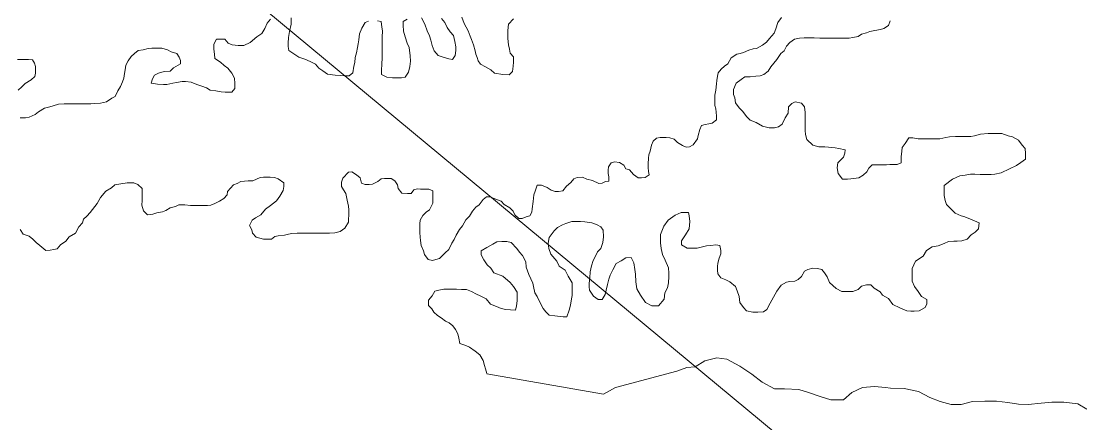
# Model space of a CAD drawing. Extents: x 553962 to 842807, y 8883888 to 9032388.
# Drawn here: x 803784 to 804416, y 9014428 to 9014668 of the extents above; entities that cross this region are included whole.
import ezdxf

# ---------------------------------------------------------------- set-up
doc = ezdxf.new("R2010")
doc.units = 0
doc.header["$LTSCALE"] = 160
doc.layers.add('60', color=7, linetype='Continuous', lineweight=13)

msp = doc.modelspace()

# ---------------------------------------------------------------- linework, layer by layer
at = {"layer": '60'}
for points in [[(805532, 9014193.1), (804657.2, 9014070.6), (803480.3, 9015047.9), (802604.3, 9015162.8), (801223.2, 9016404.6), (800602, 9016352.1), (800077.1, 9016667.2), (799587.2, 9016220.8), (799447.2, 9016378.3), (799240.9, 9016344.3), (799495, 9016743.7), (799627.2, 9017758.1), (800435.6, 9018176.3), (800971.5, 9019227.8), (802447, 9019708.3), (804094.7, 9021658)], [(803932.7, 9014669.1), (803930.7, 9014666.9), (803929.2, 9014663.6), (803927.4, 9014660.6), (803924.4, 9014658.7), (803920.4, 9014655.2), (803916.8, 9014653.5), (803913.3, 9014653.5), (803909.8, 9014653.8), (803907.4, 9014654.8), (803905.4, 9014657.3), (803903.4, 9014657.3), (803900.4, 9014657.3), (803898.8, 9014654.3), (803898.8, 9014651.3), (803899.1, 9014648.3), (803899.3, 9014645.6), (803902.8, 9014643.5), (803905, 9014641.5), (803907.2, 9014639.8), (803909.5, 9014637), (803911.2, 9014634), (803911.4, 9014630.7), (803911.4, 9014627.7), (803909.6, 9014625.5), (803907.6, 9014625.5), (803905.6, 9014625.5), (803903.1, 9014625.8), (803899.9, 9014626.3), (803896.6, 9014626.8), (803894.4, 9014628.1), (803891.7, 9014629.1), (803888.7, 9014630.1), (803885.2, 9014631.6), (803881.9, 9014631.9), (803879.9, 9014631.9), (803876.4, 9014631.4), (803874.2, 9014631), (803870.7, 9014630.2), (803868.7, 9014630.2), (803865.2, 9014630.3), (803861.4, 9014631), (803862.2, 9014633.5), (803863.4, 9014635.8), (803865.7, 9014637), (803869, 9014638), (803872.7, 9014638.2), (803874.7, 9014640), (803878.8, 9014642.4), (803878.8, 9014644.4), (803878, 9014646.5), (803876.6, 9014648.7), (803873.3, 9014649.7), (803871.1, 9014650.8), (803867.8, 9014651.8), (803864.6, 9014651.8), (803861.8, 9014651.8), (803859.6, 9014651.6), (803856.6, 9014650.8), (803853.6, 9014650.4), (803851.3, 9014648.6), (803849.3, 9014646.9), (803847.5, 9014644.2), (803846.2, 9014641.7), (803845.7, 9014638.9), (803845.4, 9014636.7), (803844.9, 9014633.9), (803844.2, 9014631.7), (803843.1, 9014628.9), (803841.4, 9014626.4), (803839.8, 9014622.9), (803837.8, 9014621.9), (803834.6, 9014619.7), (803831.1, 9014619), (803827.6, 9014618.8), (803825.3, 9014618.5), (803822.3, 9014618.5), (803820.3, 9014618.5), (803818.3, 9014618.6)], [(803974.2, 9014635.6), (803971.2, 9014635.8), (803966.7, 9014636.3), (803964, 9014638.4), (803961.5, 9014639.9), (803959.5, 9014642.2), (803956.3, 9014643.9), (803953.1, 9014645.2), (803949.6, 9014646.5), (803946.6, 9014648.5), (803943.6, 9014650.5), (803943.1, 9014652.8), (803943.1, 9014654.8), (803943.4, 9014658.3), (803943.9, 9014661.8), (803945, 9014666.3), (803945, 9014670)], [(803991.2, 9014668), (803989.2, 9014667.2), (803987.2, 9014663.8), (803985.9, 9014660.5), (803985.4, 9014656.8), (803985.1, 9014654.5), (803984.6, 9014652.3), (803984.1, 9014649), (803983.3, 9014646.3), (803983.1, 9014643.2), (803982.5, 9014641), (803981.8, 9014637.2), (803979.7, 9014635.3), (803977.7, 9014635.3), (803974.2, 9014635.6)], [(804014.3, 9014669.1), (804012, 9014667.8), (804012, 9014665.6), (804012.2, 9014662.1), (804013.2, 9014658.6), (804014.4, 9014654.8), (804015.4, 9014652.3), (804016.1, 9014647.3), (804016.3, 9014644), (804015.8, 9014640.8), (804015, 9014637.5), (804013.2, 9014634.5), (804011, 9014634.1), (804008.2, 9014634.1), (804005.5, 9014634.1), (804002.2, 9014634.6), (803999, 9014636.1), (803999, 9014638.1), (803999.1, 9014642.9), (803999.3, 9014645.4), (803999.3, 9014648.7), (803999.4, 9014652.2), (803999.4, 9014654.2), (803999.4, 9014656.4), (803999.4, 9014658.4), (803999.5, 9014662.2), (803999.2, 9014664.4), (803998.8, 9014667.7), (803996.5, 9014668.2)], [(804034.8, 9014669.5), (804036.8, 9014667.2), (804038.2, 9014664.2), (804040, 9014661.7), (804042, 9014659.4), (804042.7, 9014655.9), (804043.4, 9014652.6), (804043.4, 9014650.4), (804042.9, 9014647.4), (804041.3, 9014645.1), (804039.1, 9014645.4), (804035.8, 9014646.4), (804032.9, 9014647.4), (804030.4, 9014650.2), (804029.2, 9014653.5), (804028.4, 9014656.7), (804027.7, 9014659.2), (804026.2, 9014662.2), (804024.8, 9014666.3), (804022.8, 9014670)], [(804056.8, 9014644.3), (804056.1, 9014646.3), (804055.4, 9014648.3), (804054.9, 9014650.3), (804053.9, 9014653.8), (804052.7, 9014657.1), (804052, 9014659.1), (804050.7, 9014662.3), (804048.3, 9014666.6), (804047, 9014670.4)], [(804077.8, 9014669.4), (804074.8, 9014666.2), (804074.5, 9014662.4), (804074.5, 9014657.7), (804074.9, 9014653.9), (804075.4, 9014651.2), (804075.9, 9014648.9), (804077.9, 9014646.6), (804077.8, 9014643.4), (804077.6, 9014641.1), (804077.3, 9014637.9), (804075.3, 9014635.9), (804071.5, 9014636.2), (804066.5, 9014636.9), (804064.3, 9014639), (804061.1, 9014640.7), (804058.1, 9014642.3), (804056.8, 9014644.3)], [(804149.6, 9014576.3), (804152.3, 9014574.3), (804154.4, 9014574.3), (804156.6, 9014574.5), (804158.9, 9014576.2), (804158.6, 9014578.2), (804158.4, 9014580.5), (804158.4, 9014582.8), (804158.5, 9014586), (804158.7, 9014588), (804159.5, 9014590.3), (804160.3, 9014593.8), (804161.3, 9014596.3), (804163.3, 9014598), (804165.5, 9014598.5), (804169, 9014598.5), (804171.3, 9014598.2), (804173.8, 9014597.4), (804175.8, 9014595.4), (804178.8, 9014593.6), (804181, 9014592.6), (804183, 9014592.9), (804185.3, 9014594.1), (804187.8, 9014597.6), (804188.1, 9014599.6), (804189.1, 9014603.3), (804190.1, 9014605.6), (804192.4, 9014606.3), (804194.6, 9014606.6), (804196.6, 9014607), (804199.1, 9014609), (804199.2, 9014611.3), (804198.9, 9014613.5), (804198.7, 9014615.5), (804198.2, 9014617.6), (804198.2, 9014619.6), (804198.2, 9014621.8), (804198.2, 9014623.8), (804198.8, 9014626.8), (804199.1, 9014630.6), (804199.3, 9014632.6), (804199.8, 9014635.1), (804200.1, 9014637.1), (804201.9, 9014639.3), (804203.9, 9014641), (804205.9, 9014642.5), (804207.9, 9014646), (804211.2, 9014648.2), (804213.2, 9014648.7), (804215.2, 9014649.2), (804218.5, 9014650.7), (804221, 9014651.4), (804223, 9014651.7), (804226.7, 9014653.7), (804229, 9014655.4), (804230.8, 9014657.6), (804233.6, 9014660.9), (804234.6, 9014663.4), (804235.8, 9014667.1), (804237.9, 9014670.1)], [(804302.9, 9014668.2), (804301.9, 9014665.4), (804299.1, 9014663.7), (804297.1, 9014663), (804293.8, 9014662.5), (804290.8, 9014661.8), (804288.8, 9014661), (804285.8, 9014660.3), (804283.8, 9014658.8), (804280.6, 9014658.3), (804278.5, 9014657.8), (804275.3, 9014657.8), (804271.8, 9014657.9), (804269, 9014657.9), (804265.8, 9014657.9), (804262.8, 9014657.9), (804260.8, 9014657.9), (804257.5, 9014658)], [(804257.5, 9014658), (804254.3, 9014658), (804251.5, 9014658), (804248.8, 9014657.8), (804245.8, 9014657.3), (804243, 9014655.3), (804241, 9014653.1), (804239.5, 9014650.3), (804237.5, 9014648.6), (804235.2, 9014645.1), (804231.6, 9014640.6), (804230.1, 9014638.1), (804227.4, 9014636.1), (804225.3, 9014635.4), (804222.6, 9014635.2), (804219.3, 9014634.7), (804216.1, 9014634.7), (804213.8, 9014633.2), (804210.8, 9014631), (804209.3, 9014627.2), (804209.3, 9014624.2), (804210, 9014622.2), (804210.5, 9014619.2), (804212.7, 9014616.2), (804214.7, 9014614.2), (804217.2, 9014610.9), (804219.2, 9014608.9), (804222.9, 9014607.4), (804226.6, 9014605.3), (804230.6, 9014604.3), (804233.9, 9014604.3), (804236.1, 9014604.8), (804238.4, 9014606.5), (804240.2, 9014610.3), (804241.9, 9014613), (804242.2, 9014616.8), (804244.2, 9014618.7), (804246.2, 9014619.7), (804250, 9014619), (804251.7, 9014616.7), (804252.2, 9014613.4), (804252.2, 9014611.4), (804252.2, 9014608.7), (804252.1, 9014605.7), (804252.1, 9014602.7), (804252.3, 9014600.2), (804253.1, 9014597.2), (804256.8, 9014593.9), (804260.3, 9014592.8), (804263.8, 9014592.8), (804266, 9014592.6), (804270, 9014592.3), (804272.3, 9014591.8), (804276, 9014591), (804275.8, 9014589), (804275, 9014586.7), (804271.7, 9014583.3), (804271.2, 9014580.3), (804271.9, 9014577), (804274.4, 9014573.5), (804277.4, 9014573.5), (804279.4, 9014573.7), (804284.2, 9014574.4), (804286.7, 9014575.9), (804288.9, 9014577.9), (804290.2, 9014580.1), (804292.2, 9014582.1), (804294.5, 9014582.1), (804297.5, 9014582.1), (804300.7, 9014582.1), (804302.7, 9014582.3), (804307.2, 9014582.3), (804309.5, 9014583.3), (804309.5, 9014586.8), (804309.8, 9014590.3), (804310.1, 9014592.5), (804311.8, 9014594.8), (804314.1, 9014598.2), (804316.4, 9014598.2), (804319.6, 9014597.7), (804321.9, 9014597.7), (804325.4, 9014597.7), (804328.4, 9014597.7), (804332.6, 9014597.6), (804336.1, 9014598.4), (804338.4, 9014598.8), (804341.9, 9014599.1), (804345.4, 9014599.1), (804347.4, 9014599), (804351.1, 9014599), (804353.4, 9014599.5), (804356.9, 9014600.5), (804361.4, 9014600.9), (804363.7, 9014600.9), (804367.7, 9014600.9), (804369.7, 9014600.9), (804373.4, 9014599.4), (804376.1, 9014598.8), (804379.6, 9014596.8), (804381.8, 9014593.8), (804383.6, 9014591.8)], [(803781.8, 9014626.8), (803784.1, 9014628.8), (803786.1, 9014630.8), (803789.6, 9014633), (803791.9, 9014635), (803792.2, 9014637), (803792.2, 9014640.8), (803791.7, 9014642.8), (803790.5, 9014644.8), (803788, 9014645), (803784.7, 9014645.1), (803781.5, 9014645.1)], [(803818.3, 9014618.6), (803816.3, 9014618.6), (803812, 9014618.6), (803809.3, 9014618.6), (803806, 9014618.4), (803802.8, 9014617.4), (803800.8, 9014616.7), (803797.5, 9014615.9), (803794, 9014613.7), (803792, 9014612.2), (803788.5, 9014610.7), (803786.2, 9014610.3), (803783, 9014610.3)], [(804383.6, 9014591.8), (804383.8, 9014588.8), (804383.8, 9014585.5), (804381, 9014583.5), (804378.5, 9014581.8), (804374.2, 9014579.8), (804369.2, 9014577.4), (804365.5, 9014576.6), (804363.2, 9014576.4), (804360.2, 9014576.4), (804356.7, 9014576.4), (804353.5, 9014576.5), (804351, 9014576.5), (804347.7, 9014576), (804344.5, 9014575.5), (804340.2, 9014573.6), (804335.2, 9014569.8), (804335.1, 9014566.3), (804335.1, 9014563.8), (804335.8, 9014560.8), (804336.6, 9014558.3), (804338.8, 9014556.3), (804341.8, 9014553.3), (804345.3, 9014551.7), (804347.5, 9014551), (804352, 9014549.2), (804356.2, 9014547.4), (804355.7, 9014543.9), (804353.7, 9014541.9), (804351.4, 9014540.2), (804348.9, 9014537.7), (804345.7, 9014536.7), (804342.9, 9014536.5), (804340.9, 9014536.5), (804337.7, 9014536.3), (804335.1, 9014535), (804331.6, 9014533.6), (804328.1, 9014533.1), (804324.6, 9014530.8), (804322.6, 9014527.6), (804318.1, 9014524.6), (804316, 9014520.1), (804316, 9014516.9), (804316, 9014512.6), (804317.4, 9014509.4), (804319.7, 9014506.3), (804321.6, 9014503.3), (804324.9, 9014501.5), (804324.9, 9014499), (804323.8, 9014496.8), (804320.3, 9014494.8), (804317.3, 9014494.6), (804315.3, 9014494.6), (804312.8, 9014494.9), (804308.6, 9014496.7), (804304.6, 9014498.7), (804301.9, 9014502.2), (804298.4, 9014504.2), (804296.9, 9014506.2), (804293.4, 9014508.3), (804291.4, 9014510.3), (804288.7, 9014510.3), (804285.7, 9014509.6), (804283.7, 9014507.6), (804280.6, 9014506.3), (804277.4, 9014506.4), (804274.1, 9014506.4), (804270.7, 9014508.2), (804266.7, 9014511.7), (804265.2, 9014515.2), (804263.7, 9014517.5), (804262, 9014519.5), (804259.5, 9014520.2), (804256.7, 9014520.3), (804253.7, 9014519.5), (804251.7, 9014518.6), (804250, 9014515.3), (804247.9, 9014513.6), (804245.9, 9014512.6), (804242.9, 9014512.3), (804240.9, 9014511.9), (804237.7, 9014510.1), (804235.1, 9014506.6), (804233.3, 9014502.9), (804231.3, 9014499.4), (804229.3, 9014495.7), (804227.3, 9014494.2), (804223.8, 9014494), (804220.8, 9014494), (804217, 9014494.8), (804215.3, 9014496.8), (804213.1, 9014499.8), (804212.6, 9014503.3), (804211.4, 9014506.8), (804210.4, 9014509.3), (804207.2, 9014512.1), (804204.7, 9014513.4), (804201.7, 9014514.6), (804199.9, 9014516.9), (804199.7, 9014519.2), (804199.7, 9014521.4)], [(803984, 9014576.2), (803986.3, 9014574.4), (803987, 9014571.1), (803989.2, 9014570.4), (803991.5, 9014570.3), (803993.5, 9014570.6), (803996.8, 9014572.1), (803998.8, 9014573.8), (804000.8, 9014574), (804002.8, 9014574), (804004.8, 9014574), (804007, 9014572.5), (804008.5, 9014570.2), (804009, 9014568), (804011.2, 9014565.2), (804014.5, 9014564.9), (804016.7, 9014564.9), (804018.2, 9014567.2), (804020.2, 9014567.7), (804022.2, 9014567.6), (804024.2, 9014567.6), (804027.2, 9014567.6), (804029.7, 9014566.6), (804029.7, 9014564.6), (804029.7, 9014562.3), (804029.7, 9014559.1), (804027.7, 9014555.3), (804025.6, 9014553.8), (804023.6, 9014551.9), (804022.1, 9014549.1), (804021.8, 9014546.9), (804021.8, 9014543.6), (804021.8, 9014541.6), (804022, 9014538.8), (804022.3, 9014536.8), (804022.7, 9014533.8), (804024, 9014530.6), (804024.7, 9014528.6), (804026.9, 9014525.6), (804029.4, 9014525), (804031.4, 9014525.5), (804033.7, 9014526.2), (804037, 9014529.5), (804039.2, 9014531.5), (804041, 9014535.2), (804042.3, 9014537.5), (804043.5, 9014540), (804045.6, 9014543.5), (804047.3, 9014545.7), (804049.4, 9014549.2), (804051.6, 9014551.4), (804053.4, 9014554.4), (804055.4, 9014556.7), (804057.4, 9014558.1), (804059.7, 9014561.4), (804061.7, 9014562.9), (804063.7, 9014562.9), (804067.2, 9014561.6), (804070.5, 9014560.3), (804072.2, 9014558.3), (804075.7, 9014556.5), (804077.7, 9014554.5), (804078.7, 9014552.2), (804081.1, 9014550), (804083.1, 9014550), (804085.4, 9014551), (804087.7, 9014551.7), (804088.7, 9014553.9), (804088.9, 9014555.9), (804089.5, 9014560.2), (804090, 9014564.2), (804090.8, 9014566.4), (804092, 9014569.9), (804094.6, 9014569.9), (804098, 9014568.6), (804100.3, 9014566.9), (804102.8, 9014566.1), (804104.8, 9014566.1), (804107.3, 9014566.6), (804109.6, 9014569.3), (804112.1, 9014571.6), (804113.8, 9014573.8), (804115.8, 9014574.5), (804119.1, 9014574.8), (804121.6, 9014573.5), (804125.1, 9014572.7), (804128.8, 9014570.9), (804130.8, 9014571.2), (804132.8, 9014572.2), (804134.8, 9014572.4), (804134.8, 9014574.9), (804134.4, 9014576.9), (804134.4, 9014578.9), (804134.7, 9014580.9), (804136.2, 9014583.4), (804138.2, 9014583.9), (804141.2, 9014583.6), (804143.7, 9014581.9), (804144.9, 9014579.8), (804147.1, 9014579.1), (804149.6, 9014576.3)], [(803818.2, 9014545), (803820.2, 9014547.4), (803820.8, 9014549.7), (803822.8, 9014551.4), (803824.8, 9014553.7), (803829.1, 9014558.9), (803831.1, 9014562.6), (803834.2, 9014566.4), (803837.7, 9014568.4), (803839.7, 9014570.1), (803843.2, 9014570.8), (803847, 9014571.3), (803851, 9014571.3), (803853.4, 9014570.3), (803855.9, 9014568), (803855.9, 9014565.7), (803855.9, 9014563), (803855.9, 9014560.7), (803855.8, 9014558), (803856.8, 9014554.7), (803859.1, 9014552.2), (803862.3, 9014552.7), (803864.8, 9014553.4), (803868.1, 9014554.1), (803870.1, 9014554.9), (803872.6, 9014556.4), (803875.8, 9014557.1), (803877.9, 9014558.1), (803881.4, 9014558.1), (803884.9, 9014557.8), (803886.9, 9014557.8), (803888.9, 9014557.8), (803890.9, 9014557.7), (803892.9, 9014557.7), (803894.9, 9014557.7), (803896.9, 9014558), (803899.4, 9014558.9), (803902.1, 9014560.4), (803904.7, 9014561.9), (803906.7, 9014564.2), (803906.9, 9014566.2), (803910.5, 9014570.1), (803912.7, 9014570.9), (803915, 9014572.1), (803919.2, 9014572.6), (803922, 9014572.6), (803926.5, 9014574.5), (803928.5, 9014574.8), (803930.5, 9014574.8), (803932.5, 9014574.7), (803935, 9014574.5), (803937.3, 9014573.7), (803940.7, 9014571.4), (803940.7, 9014569.2), (803940.2, 9014566.7), (803938.2, 9014563.4), (803936.2, 9014560.5), (803932.6, 9014557.7), (803929.6, 9014555.7), (803926.8, 9014552.2), (803923.6, 9014550.5), (803921.6, 9014549), (803920, 9014545.8), (803921.5, 9014543.3), (803921.8, 9014541.3), (803924, 9014538.8), (803926.2, 9014538.2), (803928.5, 9014537.7), (803930.5, 9014537.7), (803933.2, 9014537.7), (803935.2, 9014539.2), (803937.2, 9014539.7), (803941, 9014540.1), (803943.3, 9014540.6), (803945.3, 9014541.1), (803948.5, 9014541.3), (803950.5, 9014541.3), (803952.5, 9014541.3), (803955, 9014541.3), (803958.3, 9014541.3), (803960.3, 9014541.3), (803963.8, 9014541.2), (803965.8, 9014541.2), (803967.8, 9014541.2), (803971, 9014541.4), (803974.3, 9014542.2), (803977.1, 9014544.2), (803979.3, 9014547.9), (803979.3, 9014549.9), (803979.4, 9014551.9), (803979.4, 9014555.2), (803979.2, 9014557.4), (803978.4, 9014560.9), (803977.7, 9014564.9), (803976.2, 9014567.2), (803975, 9014569.2), (803975, 9014571.7), (803975.8, 9014574.2), (803979.3, 9014577.7), (803981.3, 9014577.9), (803984, 9014576.2)], [(804199.7, 9014521.4), (804200, 9014523.4), (804200.8, 9014526.4), (804201.8, 9014528.9), (804201.8, 9014530.9), (804201.1, 9014533.9), (804198.8, 9014534.2), (804195.8, 9014533.9), (804193.1, 9014533.7), (804190.8, 9014533), (804187.6, 9014532.2), (804185.3, 9014532.3), (804181.6, 9014532.3), (804178.3, 9014534.3), (804178.3, 9014536.6), (804180.6, 9014540.3), (804182.9, 9014543.8), (804183.2, 9014548.3), (804182.9, 9014551.6), (804182.5, 9014553.6), (804180.5, 9014553.6), (804178, 9014553.6), (804174.4, 9014552.1), (804170.2, 9014549.1), (804167.6, 9014545.4), (804165.6, 9014540.4), (804165.6, 9014535.4), (804166, 9014532.1), (804166.8, 9014528.6), (804168.5, 9014525.1), (804170.5, 9014520.6), (804170.7, 9014517.3), (804170.7, 9014515.3), (804170.4, 9014511.6), (804169.9, 9014508.6), (804168.3, 9014505.6), (804167.8, 9014501.8), (804164.5, 9014497.8), (804162.5, 9014497.9), (804160.5, 9014497.9), (804156.8, 9014499.9), (804153.8, 9014504.2), (804151.6, 9014508), (804150.9, 9014512.2), (804150.7, 9014516.7), (804150.4, 9014519.5), (804149.7, 9014523.5), (804148.2, 9014526.8), (804145, 9014526.5), (804142.2, 9014524.8), (804139.2, 9014523.1), (804137.2, 9014519.3), (804135.7, 9014516.1), (804134.9, 9014513.8), (804134.1, 9014510.6), (804133.3, 9014507.1), (804132.6, 9014504.6), (804130.8, 9014501.6), (804128.5, 9014501.6), (804125.6, 9014503.6), (804123.3, 9014507.1), (804123.1, 9014509.1), (804123.1, 9014511.1), (804123.4, 9014514.6), (804123.7, 9014518.2), (804124.4, 9014521.7), (804125.5, 9014524.9), (804127, 9014527.9), (804128, 9014530.1), (804130, 9014532.1), (804131.3, 9014535.6), (804131.6, 9014539.1), (804131.4, 9014543.1), (804130.1, 9014545.1), (804127.9, 9014546.2), (804124.6, 9014547.4), (804120.4, 9014548), (804117.9, 9014548.2), (804114.9, 9014548.2), (804112.6, 9014548.3), (804109.1, 9014547), (804107.1, 9014546.3), (804104.1, 9014544.6), (804102.1, 9014542.6), (804099.1, 9014538.6), (804098.5, 9014535.3), (804099, 9014532.1), (804100.2, 9014528.8), (804103.7, 9014524.5), (804105.2, 9014521.5), (804108.7, 9014519.2), (804110.6, 9014515.5), (804112.9, 9014511.5), (804112.8, 9014507), (804112.8, 9014504), (804112.5, 9014502), (804112, 9014498.2), (804111.2, 9014495.2), (804109.7, 9014491.2), (804107.5, 9014491.2), (804102.5, 9014491.8)], [(803783, 9014543.4), (803784.9, 9014540.7), (803788.4, 9014539.4), (803790.7, 9014537.6), (803792.7, 9014535.6), (803794.9, 9014533.8), (803798.4, 9014530.8), (803800.9, 9014531.1), (803803.1, 9014531.5), (803805.1, 9014531.8), (803807.2, 9014534.3), (803810.4, 9014536.5), (803812.4, 9014539), (803816.2, 9014541.2), (803818.2, 9014545)], [(804102.5, 9014491.8), (804099.2, 9014492.3), (804097.2, 9014494.3), (804095.5, 9014496.3), (804093.5, 9014500.1), (804092, 9014503.3), (804090.6, 9014505.6), (804089.8, 9014509.4), (804089.3, 9014511.4), (804087.1, 9014516.6), (804085.4, 9014520.9), (804085.2, 9014524.2), (804083.2, 9014527.9), (804081.5, 9014529.9), (804079.8, 9014532), (804076.5, 9014535.7), (804073.8, 9014536.2), (804070.8, 9014536.3), (804067.8, 9014536), (804065.5, 9014534.6), (804062, 9014532.6), (804058.5, 9014530.6), (804058.5, 9014528.3), (804060.2, 9014525.3), (804062.2, 9014522.3), (804064.2, 9014520.3), (804066.1, 9014517.5), (804071.4, 9014515.5), (804075.8, 9014511.7), (804077.8, 9014509.4), (804080.1, 9014505.9), (804080, 9014503.9), (804080, 9014500.9), (804079.7, 9014497.9), (804079, 9014495.2), (804076, 9014495.4), (804073.2, 9014495.7), (804070.5, 9014496.2), (804067.7, 9014497.5), (804064, 9014498.8), (804061.5, 9014502), (804058, 9014503.8), (804055.8, 9014504.8), (804052.8, 9014506.3), (804049.8, 9014507.6), (804046.8, 9014507.6), (804043.8, 9014507.7), (804041.8, 9014507.7), (804039.3, 9014507.7), (804036.3, 9014507.7), (804033.3, 9014507.2), (804030.8, 9014506.5), (804029.3, 9014503.8), (804027, 9014501.3), (804027, 9014498), (804029, 9014496), (804030.2, 9014494), (804032.4, 9014492), (804034.7, 9014490.7), (804037.2, 9014488.7), (804039.4, 9014487.7), (804041.6, 9014485.9), (804043.1, 9014483.6), (804044.6, 9014481.1), (804045.1, 9014478.4), (804045.8, 9014475.3), (804049.3, 9014474.1), (804051.5, 9014473.1), (804055, 9014470.8), (804057.8, 9014468.5), (804059.7, 9014465.2), (804060.5, 9014462.2), (804061.2, 9014460.2), (804061.9, 9014457.3)], [(804061.9, 9014457.2), (804131.6, 9014445.1), (804138.8, 9014449), (804175.5, 9014458.7), (804181.5, 9014460.9), (804186.3, 9014461.4), (804192.1, 9014464.9), (804199.3, 9014466.8), (804205.3, 9014466)], [(804205.3, 9014466), (804213.1, 9014461.8), (804220.3, 9014457), (804226.5, 9014452.2), (804233.8, 9014448.1), (804239.8, 9014448.1), (804248.3, 9014447.8), (804254.2, 9014446), (804261.7, 9014443.5), (804267.5, 9014441.7), (804275, 9014441.7), (804280, 9014446.1), (804286.3, 9014448.9), (804293.5, 9014449.6), (804300.1, 9014448.9), (804303.2, 9014448.6), (804311.2, 9014448.3), (804319.9, 9014446.5), (804326.7, 9014443), (804332.7, 9014440.7), (804339.4, 9014438.9), (804345.4, 9014438.9), (804352.2, 9014440.6), (804359.4, 9014440.8), (804366.4, 9014440.8), (804373.2, 9014440), (804379.7, 9014439), (804385.4, 9014438.9), (804393.2, 9014439.6), (804399.5, 9014440.3), (804406.7, 9014440.3), (804415, 9014439.3), (804420.5, 9014436)]]:
    msp.add_lwpolyline(points, dxfattribs=at)

doc.saveas('drawing.dxf')
